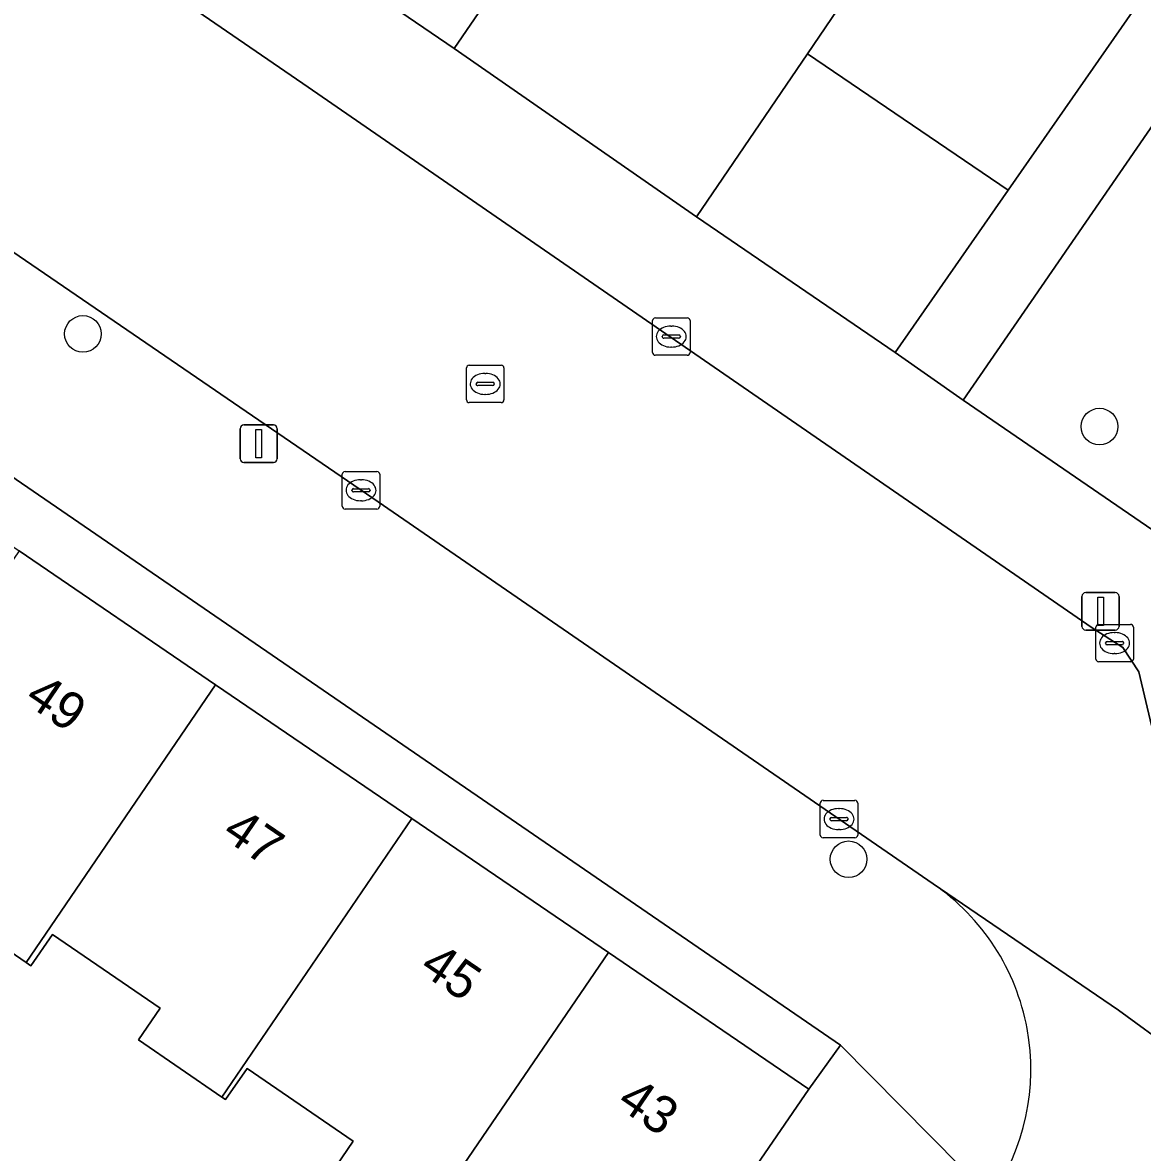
# Model space of a CAD drawing. Extents: x 160023 to 161302, y 384750 to 385707.
# Drawn here: x 160263.82 to 160293.71, y 385301.25 to 385331.42 of the extents above; entities that cross this region are included whole.
import ezdxf

# ---------------------------------------------------------------- set-up
doc = ezdxf.new("R2010")
doc.units = 0
for name, color, linetype in [('IMGEO_Boom', 7, 'Continuous'), ('IMGEO_Erf', 7, 'Continuous'), ('IMGEO_Groenvoorziening', 7, 'Continuous'), ('IMGEO_Haag', 7, 'Continuous'), ('IMGEO_Kolk', 7, 'Continuous'), ('IMGEO_Lichtmast', 7, 'Continuous'), ('IMGEO_Pand', 7, 'Continuous'), ('IMGEO_Pand_nummerreeks', 7, 'Continuous'), ('IMGEO_Rijbaan_lokaal_gesloten', 7, 'Continuous'), ('IMGEO_Rijbaan_lokaal_open', 7, 'Continuous'), ('IMGEO_Rioolput', 7, 'Continuous'), ('IMGEO_Voetpad_open', 7, 'Continuous')]:
    doc.layers.add(name, color=color, linetype=linetype)

msp = doc.modelspace()

# ---------------------------------------------------------------- linework, layer by layer
at = {"layer": 'IMGEO_Boom'}
for centre in [(160265.428, 385323.105), (160292.566, 385320.631), (160285.868, 385309.077)]:
    msp.add_circle(centre, 0.489, dxfattribs=at)
at = {"layer": 'IMGEO_Erf'}
msp.add_lwpolyline([(160263.187, 385319.53), (160262.693, 385318.82), (160262.319, 385318.274), (160263.726, 385317.314), (160268.969, 385313.739), (160274.212, 385310.163), (160279.455, 385306.587), (160284.805, 385302.938), (160285.654, 385304.118)], close=True, dxfattribs=at)
msp.add_lwpolyline([(160272.057, 385300.69), (160272.646, 385301.548), (160269.809, 385303.494), (160269.237, 385302.659), (160269.139, 385302.726), (160266.909, 385304.255), (160267.49, 385305.102), (160264.615, 385307.073), (160264.037, 385306.231), (160263.909, 385306.319), (160261.743, 385307.804)], dxfattribs=at)
at = {"layer": 'IMGEO_Groenvoorziening'}
for points in [[(160285.735, 385332), (160284.773, 385330.587), (160290.126, 385326.94), (160297.628, 385337.723), (160293.982, 385340.246), (160291.635, 385336.821), (160290.042, 385337.923), (160285.908, 385331.882)], [(160276.34, 385337.035), (160273.082, 385332.274), (160275.339, 385330.729), (160278.597, 385335.49)], [(160287.112, 385322.608), (160290.126, 385326.94), (160284.773, 385330.587), (160281.811, 385326.234)]]:
    msp.add_lwpolyline(points, close=True, dxfattribs=at)
msp.add_lwpolyline([(160309.222, 385321.772), (160295.658, 385331.097), (160288.926, 385321.336), (160300.756, 385313.228)], dxfattribs=at)
at = {"layer": 'IMGEO_Haag'}
msp.add_lwpolyline([(160276.34, 385337.035), (160273.082, 385332.274), (160275.339, 385330.729), (160278.597, 385335.49)], close=True, dxfattribs=at)
at = {"layer": 'IMGEO_Kolk'}
for p, q in [((160280.634, 385322.608), (160280.634, 385323.46)), ((160280.709, 385323.534), (160281.561, 385323.534)), ((160281.635, 385323.46), (160281.635, 385322.608)), ((160281.122, 385323.314), (160281.147, 385323.314)), ((160280.893, 385323.028), (160280.893, 385323.04)), ((160281.331, 385322.991), (160280.933, 385322.991)), ((160280.936, 385323.077), (160281.334, 385323.077)), ((160281.377, 385323.04), (160281.377, 385323.028)), ((160281.561, 385322.534), (160280.709, 385322.534)), ((160281.145, 385322.754), (160281.12, 385322.754)), ((160272.351, 385318.504), (160272.351, 385319.356)), ((160272.426, 385319.43), (160273.278, 385319.43)), ((160272.839, 385319.21), (160272.864, 385319.21)), ((160273.352, 385319.356), (160273.352, 385318.504)), ((160272.61, 385318.924), (160272.61, 385318.936)), ((160273.048, 385318.887), (160272.65, 385318.887)), ((160272.653, 385318.973), (160273.051, 385318.973)), ((160273.094, 385318.936), (160273.094, 385318.924)), ((160272.862, 385318.65), (160272.837, 385318.65)), ((160273.278, 385318.43), (160272.426, 385318.43)), ((160292.469, 385314.424), (160292.469, 385315.276)), ((160292.544, 385315.35), (160293.396, 385315.35)), ((160293.47, 385315.276), (160293.47, 385314.424)), ((160292.957, 385315.13), (160292.982, 385315.13)), ((160292.728, 385314.844), (160292.728, 385314.856)), ((160293.166, 385314.807), (160292.768, 385314.807)), ((160292.771, 385314.893), (160293.169, 385314.893)), ((160293.212, 385314.856), (160293.212, 385314.844)), ((160292.98, 385314.57), (160292.955, 385314.57)), ((160293.396, 385314.35), (160292.544, 385314.35)), ((160285.112, 385309.725), (160285.112, 385310.577)), ((160285.187, 385310.651), (160286.039, 385310.651)), ((160286.113, 385310.577), (160286.113, 385309.725)), ((160285.371, 385310.145), (160285.371, 385310.157)), ((160285.414, 385310.194), (160285.812, 385310.194)), ((160285.6, 385310.431), (160285.625, 385310.431)), ((160285.855, 385310.157), (160285.855, 385310.145)), ((160285.809, 385310.108), (160285.411, 385310.108)), ((160285.623, 385309.871), (160285.598, 385309.871)), ((160286.039, 385309.651), (160285.187, 385309.651))]:
    msp.add_line(p, q, dxfattribs=at)
for points in [[(160280.634, 385322.608), (160280.634, 385323.46)], [(160280.709, 385323.534), (160281.561, 385323.534)], [(160281.635, 385323.46), (160281.635, 385322.608)], [(160281.561, 385322.534), (160280.709, 385322.534)], [(160272.351, 385318.504), (160272.351, 385319.356)], [(160272.426, 385319.43), (160273.278, 385319.43)], [(160273.352, 385319.356), (160273.352, 385318.504)], [(160273.278, 385318.43), (160272.426, 385318.43)], [(160292.469, 385314.424), (160292.469, 385315.276)], [(160292.544, 385315.35), (160293.396, 385315.35)], [(160293.47, 385315.276), (160293.47, 385314.424)], [(160293.396, 385314.35), (160292.544, 385314.35)], [(160285.112, 385309.725), (160285.112, 385310.577)], [(160285.187, 385310.651), (160286.039, 385310.651)], [(160286.113, 385310.577), (160286.113, 385309.725)], [(160286.039, 385309.651), (160285.187, 385309.651)]]:
    msp.add_lwpolyline(points, dxfattribs=at)
for centre, radius, start, end in [((160280.711, 385323.458), 0.0765, 91.552, 178.448), ((160280.711, 385323.458), 0.0765, 91.552, 178.448), ((160281.559, 385323.458), 0.0765, 1.552, 88.448), ((160281.559, 385323.458), 0.0765, 1.552, 88.448), ((160280.933, 385323.037), 0.0403, 85.8775, 175.7526), ((160280.93, 385323.027), 0.0366, 178.938, 274.7102), ((160281.334, 385323.034), 0.043, 264.8664, 352.4533), ((160281.338, 385323.039), 0.0386, 1.7309, 96.639), ((160280.711, 385322.61), 0.0765, 181.552, 268.448), ((160280.711, 385322.61), 0.0765, 181.552, 268.448), ((160281.559, 385322.61), 0.0765, 271.552, 358.448), ((160281.559, 385322.61), 0.0765, 271.552, 358.448), ((160272.428, 385319.354), 0.0765, 91.552, 178.448), ((160272.428, 385319.354), 0.0765, 91.552, 178.448), ((160273.276, 385319.354), 0.0765, 1.552, 88.448), ((160273.276, 385319.354), 0.0765, 1.552, 88.448), ((160272.65, 385318.933), 0.0403, 85.8775, 175.7526), ((160272.647, 385318.923), 0.0366, 178.938, 274.7102), ((160273.051, 385318.93), 0.043, 264.8664, 352.4533), ((160273.055, 385318.935), 0.0386, 1.7309, 96.639), ((160272.428, 385318.506), 0.0765, 181.552, 268.448), ((160272.428, 385318.506), 0.0765, 181.552, 268.448), ((160273.276, 385318.506), 0.0765, 271.552, 358.448), ((160273.276, 385318.506), 0.0765, 271.552, 358.448), ((160292.546, 385315.274), 0.0765, 91.552, 178.448), ((160292.546, 385315.274), 0.0765, 91.552, 178.448), ((160293.394, 385315.274), 0.0765, 1.552, 88.448), ((160293.394, 385315.274), 0.0765, 1.552, 88.448), ((160292.768, 385314.853), 0.0403, 85.8775, 175.7526), ((160292.765, 385314.843), 0.0366, 178.938, 274.7102), ((160293.169, 385314.85), 0.043, 264.8664, 352.4533), ((160293.173, 385314.855), 0.0386, 1.7309, 96.639), ((160292.546, 385314.426), 0.0765, 181.552, 268.448), ((160292.546, 385314.426), 0.0765, 181.552, 268.448), ((160293.394, 385314.426), 0.0765, 271.552, 358.448), ((160293.394, 385314.426), 0.0765, 271.552, 358.448), ((160285.189, 385310.575), 0.0765, 91.552, 178.448), ((160285.189, 385310.575), 0.0765, 91.552, 178.448), ((160286.037, 385310.575), 0.0765, 1.552, 88.448), ((160286.037, 385310.575), 0.0765, 1.552, 88.448), ((160285.411, 385310.154), 0.0403, 85.8775, 175.7526), ((160285.408, 385310.144), 0.0366, 178.938, 274.7102), ((160285.812, 385310.151), 0.043, 264.8664, 352.4533), ((160285.816, 385310.156), 0.0386, 1.7309, 96.639), ((160285.189, 385309.727), 0.0765, 181.552, 268.448), ((160285.189, 385309.727), 0.0765, 181.552, 268.448), ((160286.037, 385309.727), 0.0765, 271.552, 358.448), ((160286.037, 385309.727), 0.0765, 271.552, 358.448)]:
    msp.add_arc(centre, radius, start, end, dxfattribs=at)
for centre, major_axis, ratio, start_param, end_param in [((160281.121, 385323.034), (-0.387, 0.002), 0.722429, 4.712389, 7.853982), ((160281.146, 385323.034), (-0.39, 0.002), 0.717154, 1.570796, 4.712389), ((160272.838, 385318.93), (-0.387, 0.002), 0.722429, 4.712389, 7.853982), ((160272.863, 385318.93), (-0.39, 0.002), 0.717154, 1.570796, 4.712389), ((160292.956, 385314.85), (-0.387, 0.002), 0.722429, 4.712389, 7.853982), ((160292.981, 385314.85), (-0.39, 0.002), 0.717154, 1.570796, 4.712389), ((160285.599, 385310.151), (-0.387, 0.002), 0.722429, 4.712389, 7.853982), ((160285.624, 385310.151), (-0.39, 0.002), 0.717154, 1.570796, 4.712389)]:
    msp.add_ellipse(centre, major_axis=major_axis, ratio=ratio, start_param=start_param, end_param=end_param, dxfattribs=at)
at = {"layer": 'IMGEO_Lichtmast'}
for p, q in [((160269.623, 385319.774), (160269.623, 385320.574)), ((160269.623, 385320.574), (160269.623, 385319.774)), ((160269.723, 385320.674), (160270.513, 385320.674)), ((160270.513, 385320.674), (160269.723, 385320.674)), ((160270.613, 385320.574), (160270.613, 385319.774)), ((160270.613, 385319.774), (160270.613, 385320.574)), ((160270.513, 385319.674), (160269.723, 385319.674)), ((160269.723, 385319.674), (160270.513, 385319.674)), ((160292.199, 385316.197), (160292.989, 385316.197)), ((160292.989, 385316.197), (160292.199, 385316.197)), ((160292.099, 385315.297), (160292.099, 385316.097)), ((160292.099, 385316.097), (160292.099, 385315.297)), ((160293.089, 385316.097), (160293.089, 385315.297)), ((160293.089, 385315.297), (160293.089, 385316.097)), ((160292.989, 385315.197), (160292.199, 385315.197)), ((160292.199, 385315.197), (160292.989, 385315.197))]:
    msp.add_line(p, q, dxfattribs=at)
for points in [[(160270.043, 385320.549), (160270.193, 385320.549), (160270.193, 385319.799), (160270.043, 385319.799), (160270.043, 385320.549)], [(160292.519, 385316.072), (160292.669, 385316.072), (160292.669, 385315.322), (160292.519, 385315.322), (160292.519, 385316.072)]]:
    msp.add_lwpolyline(points, dxfattribs=at)
for centre, start, end in [((160269.723, 385320.574), 90, 180), ((160269.723, 385320.574), 90, 180), ((160270.513, 385320.574), 0, 90), ((160270.513, 385320.574), 360, 90), ((160269.723, 385319.774), 180, 270), ((160269.723, 385319.774), 180, 270), ((160270.513, 385319.774), 270, 0), ((160270.513, 385319.774), 270, 0), ((160292.199, 385316.097), 90, 180), ((160292.199, 385316.097), 90, 180), ((160292.989, 385316.097), 0, 90), ((160292.989, 385316.097), 360, 90), ((160292.199, 385315.297), 180, 270), ((160292.199, 385315.297), 180, 270), ((160292.989, 385315.297), 270, 0), ((160292.989, 385315.297), 270, 0)]:
    msp.add_arc(centre, 0.1, start, end, dxfattribs=at)
at = {"layer": 'IMGEO_Pand'}
for points in [[(160259.286, 385310.803), (160262.334, 385308.666), (160261.743, 385307.804), (160263.909, 385306.319), (160268.969, 385313.739), (160263.726, 385317.314)], [(160263.909, 385306.319), (160264.037, 385306.231), (160264.615, 385307.073), (160267.49, 385305.102), (160266.909, 385304.255), (160269.139, 385302.726), (160274.212, 385310.163), (160268.969, 385313.739)], [(160279.455, 385306.587), (160274.212, 385310.163), (160269.139, 385302.726), (160269.237, 385302.659), (160269.809, 385303.494), (160272.646, 385301.548), (160272.057, 385300.69), (160274.357, 385299.112), (160274.973, 385300.016)], [(160284.805, 385302.938), (160279.455, 385306.587), (160274.973, 385300.016), (160277.928, 385297.989), (160277.327, 385297.112), (160279.695, 385295.488)]]:
    msp.add_lwpolyline(points, close=True, dxfattribs=at)
at = {"layer": 'IMGEO_Rijbaan_lokaal_gesloten'}
msp.add_lwpolyline([(160293.953, 385312.653), (160293.613, 385314.078), (160293.191, 385314.733), (160292.372, 385315.253), (160271.303, 385329.79), (160247.822, 385345.89), (160229.443, 385358.537), (160224.858, 385351.874), (160242.607, 385339.66), (160256.475, 385330.138), (160273.166, 385318.717), (160288.128, 385308.422), (160293.07, 385305.05), (160301.992, 385298.533), (160308.557, 385293.653), (160313.407, 385300.179), (160311.165, 385301.848), (160300.495, 385309.611)], dxfattribs=at)
at = {"layer": 'IMGEO_Rijbaan_lokaal_open'}
msp.add_lwpolyline([(160278.597, 385335.49), (160275.339, 385330.729), (160281.811, 385326.234), (160284.773, 385330.587), (160285.735, 385332), (160285.633, 385332.07), (160286.208, 385332.91), (160279.818, 385337.275), (160279.256, 385336.453)], close=True, dxfattribs=at)
msp.add_lwpolyline([(160301.992, 385298.533), (160293.07, 385305.05), (160288.128, 385308.422)], dxfattribs=at)
msp.add_arc((160284.715, 385303.464), 6.019, 325.4172, 55.4609, dxfattribs=at)
at = {"layer": 'IMGEO_Rioolput'}
for p, q in [((160275.742, 385322.27), (160276.594, 385322.27)), ((160275.667, 385321.344), (160275.667, 385322.196)), ((160276.155, 385322.05), (160276.18, 385322.05)), ((160276.668, 385322.196), (160276.668, 385321.344)), ((160275.926, 385321.764), (160275.926, 385321.776)), ((160276.364, 385321.727), (160275.966, 385321.727)), ((160275.969, 385321.813), (160276.367, 385321.813)), ((160276.41, 385321.776), (160276.41, 385321.764)), ((160276.178, 385321.49), (160276.153, 385321.49)), ((160276.594, 385321.27), (160275.742, 385321.27))]:
    msp.add_line(p, q, dxfattribs=at)
for points in [[(160275.742, 385322.27), (160276.594, 385322.27)], [(160275.667, 385321.344), (160275.667, 385322.196)], [(160276.668, 385322.196), (160276.668, 385321.344)], [(160276.594, 385321.27), (160275.742, 385321.27)]]:
    msp.add_lwpolyline(points, dxfattribs=at)
for centre, radius, start, end in [((160275.744, 385322.194), 0.0765, 91.552, 178.448), ((160275.744, 385322.194), 0.0765, 91.552, 178.448), ((160276.592, 385322.194), 0.0765, 1.552, 88.448), ((160276.592, 385322.194), 0.0765, 1.552, 88.448), ((160275.966, 385321.773), 0.0403, 85.8775, 175.7526), ((160275.963, 385321.763), 0.0366, 178.938, 274.7102), ((160276.367, 385321.77), 0.043, 264.8664, 352.4533), ((160276.371, 385321.775), 0.0386, 1.7309, 96.639), ((160275.744, 385321.346), 0.0765, 181.552, 268.448), ((160275.744, 385321.346), 0.0765, 181.552, 268.448), ((160276.592, 385321.346), 0.0765, 271.552, 358.448), ((160276.592, 385321.346), 0.0765, 271.552, 358.448)]:
    msp.add_arc(centre, radius, start, end, dxfattribs=at)
for centre, major_axis, ratio, start_param, end_param in [((160276.154, 385321.77), (-0.387, 0.002), 0.722429, 4.712389, 7.853982), ((160276.179, 385321.77), (-0.39, 0.002), 0.717154, 1.570796, 4.712389)]:
    msp.add_ellipse(centre, major_axis=major_axis, ratio=ratio, start_param=start_param, end_param=end_param, dxfattribs=at)
at = {"layer": 'IMGEO_Voetpad_open'}
for points in [[(160198.6, 385379.612), (160208.723, 385372.739), (160212.266, 385370.246), (160223.749, 385362.456), (160226.581, 385360.507), (160229.443, 385358.537), (160247.822, 385345.89), (160271.303, 385329.79), (160292.372, 385315.253), (160293.191, 385314.733), (160293.613, 385314.078), (160293.953, 385312.653)], [(160303.049, 385310.426), (160300.756, 385313.228), (160288.926, 385321.336), (160287.112, 385322.608), (160281.811, 385326.234), (160275.339, 385330.729), (160273.082, 385332.274), (160270.361, 385334.116), (160266.559, 385336.718), (160260.164, 385341.115), (160257.974, 385342.613), (160255.313, 385344.365), (160251.411, 385347.036), (160245.205, 385351.377), (160242.9, 385352.954), (160240.25, 385354.826), (160236.64, 385357.286), (160230.249, 385361.642), (160228.545, 385362.775), (160218.323, 385369.74), (160213.523, 385372.603)], [(160297.628, 385337.723), (160290.126, 385326.94), (160287.112, 385322.608), (160288.926, 385321.336), (160295.658, 385331.097)], [(160273.166, 385318.717), (160256.475, 385330.138)], [(160248.172, 385328.587), (160246.413, 385326.062), (160248.653, 385324.526), (160252.692, 385321.756), (160252.261, 385321.127), (160254.728, 385319.436), (160256.988, 385322.732), (160262.693, 385318.82), (160263.187, 385319.53), (160285.654, 385304.118), (160289.671, 385300.047)], [(160288.128, 385308.422), (160273.166, 385318.717)], [(160266.052, 385265.629), (160273.555, 385276.635), (160275.192, 385279.056), (160289.671, 385300.047), (160285.654, 385304.118), (160284.805, 385302.938), (160279.695, 385295.488), (160276.078, 385290.196), (160274.095, 385287.295), (160273.889, 385286.993), (160273.047, 385285.762), (160275.542, 385284.043), (160252.215, 385250), (160227.053, 385213.278)]]:
    msp.add_lwpolyline(points, dxfattribs=at)
msp.add_arc((160284.715, 385303.464), 6.019, 325.4172, 55.4609, dxfattribs=at)

# ---------------------------------------------------------------- texts
at = {"layer": 'IMGEO_Pand_nummerreeks'}
for s, rotation, p in [('49', 325.7051, (160263.83, 385313.273)), ('47', 325.7051, (160269.1, 385309.679)), ('45', 325.7027, (160274.371, 385306.086)), ('43', 325.7027, (160279.64, 385302.492))]:
    msp.add_text(s, height=1, rotation=rotation, dxfattribs=at).set_placement(p)

doc.saveas('drawing.dxf')
